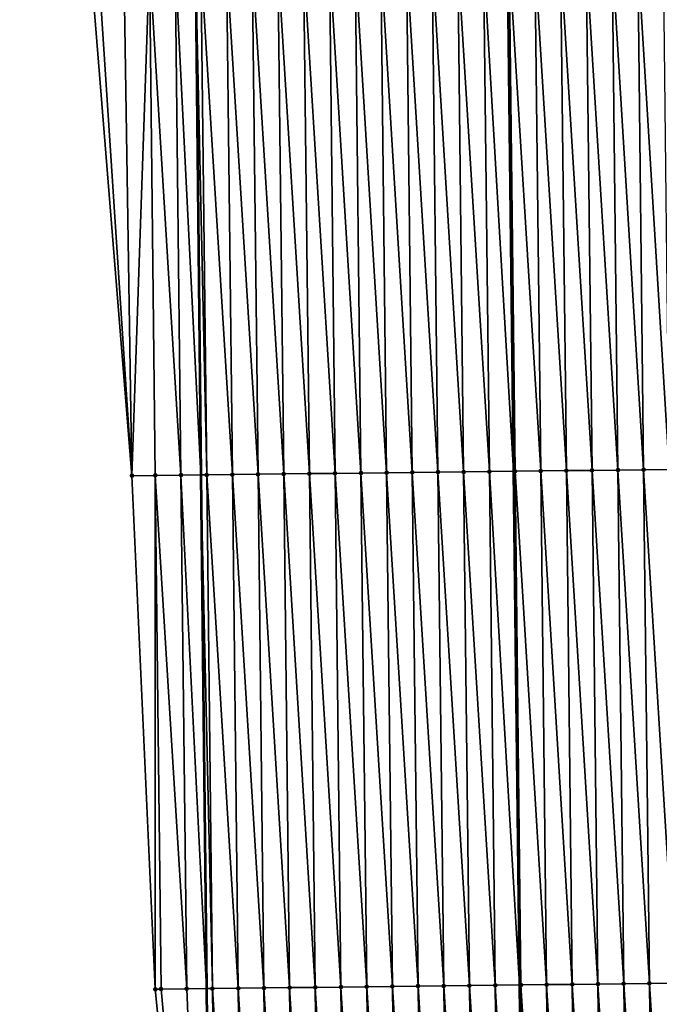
# Model space of a CAD drawing. Header units: feet. Extents: x 2007189 to 2022806, y 818621 to 837694.
# Tile 504 of 656: x 2011318 to 2011343, y 831826 to 831864. Entities that reach past the tile are written whole.
import ezdxf

# ---------------------------------------------------------------- set-up
doc = ezdxf.new("R2010")
doc.units = ezdxf.units.FT
doc.header["$MEASUREMENT"] = 0
for name, color, linetype, lineweight in [('EP_Travel Lane', 172, 'Continuous', 53), ('Road Shots', 141, 'Continuous', 100), ('Road X-Section', 40, 'Continuous', 13), ('STRIPING', 60, 'Continuous', 53)]:
    doc.layers.add(name, color=color, linetype=linetype, lineweight=lineweight)
doc.layers.add('I-77-MM17-21_SB-Surface-Border', color=7, linetype='Continuous')
doc.layers.add('I-77-MM17-21_SB-Surface-TIN', color=7, linetype='Continuous')

msp = doc.modelspace()

# ---------------------------------------------------------------- linework, layer by layer
at = {"layer": 'EP_Travel Lane'}
msp.add_polyline3d([(2011322.837730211, 832086.6567971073, 318.5024106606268), (2011323.04584078, 832066.6776589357, 318.9931472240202), (2011323.252388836, 832046.6844075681, 319.4703391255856), (2011323.458933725, 832026.6914627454, 319.9609785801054), (2011323.665474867, 832006.698880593, 320.4675475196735), (2011323.872024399, 831986.7054863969, 320.9384650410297), (2011324.078583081, 831966.7112063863, 321.3704927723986), (2011324.285135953, 831946.7174888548, 321.8272211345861), (2011324.491693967, 831926.7232735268, 322.2620882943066), (2011324.698259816, 831906.728299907, 322.6636726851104), (2011324.904823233, 831886.7335616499, 323.0755980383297), (2011325.11390593, 831866.7193922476, 323.4672968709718), (2011325.323557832, 831846.7235953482, 323.8211731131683), (2011325.533207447, 831826.7280165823, 324.1884367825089), (2011325.74285616, 831806.7325237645, 324.5609753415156), (2011325.952507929, 831786.7367395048, 324.9156272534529), (2011326.162159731, 831766.7409521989, 325.2700859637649), (2011326.371814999, 831746.7448341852, 325.6042546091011)], dxfattribs=at)
at = {"layer": 'I-77-MM17-21_SB-Surface-Border', "color": 3, "linetype": 'Continuous', "lineweight": -3}
msp.add_polyline3d([(2011326.326654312, 831746.7443031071, 325.6030835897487), (2011325.584563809, 831766.7341490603, 325.254448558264), (2011324.485382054, 831786.7194435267, 324.8749488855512), (2011325.567814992, 831806.7304602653, 324.556126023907), (2011323.544463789, 831826.704540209, 324.1313914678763), (2011322.635318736, 831846.6919875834, 323.7517886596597), (2011321.023721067, 831866.6708252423, 323.3325516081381), (2011320.517351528, 831886.6847395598, 322.9221663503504), (2011319.390506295, 831906.6691406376, 322.4738144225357), (2011318.764602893, 831926.6592149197, 322.0473334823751), (2011318.694981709, 831946.655290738, 321.6320355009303), (2011318.814870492, 831966.6531065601, 321.2071661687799), (2011318.288243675, 831986.6436178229, 320.7548539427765), (2011318.270390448, 832006.6397106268, 320.316821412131), (2011318.389455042, 832026.6361085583, 319.8300902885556), (2011319.452686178, 832046.6426821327, 319.3618739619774), (2011321.215974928, 832066.6576875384, 318.9463018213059), (2011320.000191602, 832086.6238370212, 318.4208472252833)], dxfattribs=at)
at = {"layer": 'I-77-MM17-21_SB-Surface-TIN', "color": 128, "linetype": 'Continuous', "lineweight": -3}
for points in [[(2011322.635318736, 831846.6919875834, 323.7517886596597), (2011321.319332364, 831866.6743500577, 323.343193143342), (2011321.023721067, 831866.6708252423, 323.3325516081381)], [(2011322.635318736, 831846.6919875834, 323.7517886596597), (2011322.319261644, 831866.6862563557, 323.3781656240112), (2011321.319332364, 831866.6743500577, 323.343193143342)], [(2011322.635318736, 831846.6919875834, 323.7517886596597), (2011323.319191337, 831866.6981262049, 323.4109011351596), (2011322.319261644, 831866.6862563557, 323.3781656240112)], [(2011323.54588309, 831846.7027180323, 323.7767769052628), (2011323.319191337, 831866.6981262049, 323.4109011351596), (2011322.635318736, 831846.6919875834, 323.7517886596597)], [(2011324.5458142, 831846.7144628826, 323.8018408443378), (2011324.319121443, 831866.7099595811, 323.4413981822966), (2011323.319191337, 831866.6981262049, 323.4109011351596)], [(2011323.54588309, 831846.7027180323, 323.7767769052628), (2011324.5458142, 831846.7144628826, 323.8018408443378), (2011323.319191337, 831866.6981262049, 323.4109011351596)], [(2011324.319121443, 831866.7099595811, 323.4413981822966), (2011325.323557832, 831846.7235953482, 323.8211731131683), (2011325.11390593, 831866.7193922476, 323.4672968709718)], [(2011324.5458142, 831846.7144628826, 323.8018408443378), (2011325.323557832, 831846.7235953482, 323.8211731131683), (2011324.319121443, 831866.7099595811, 323.4413981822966)], [(2011325.545745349, 831846.726204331, 323.8266959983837), (2011325.319051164, 831866.7218269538, 323.4739816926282), (2011325.11390593, 831866.7193922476, 323.4672968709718)], [(2011325.545745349, 831846.726204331, 323.8266959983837), (2011325.11390593, 831866.7193922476, 323.4672968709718), (2011325.323557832, 831846.7235953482, 323.8211731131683)], [(2011326.545676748, 831846.7379236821, 323.8501949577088), (2011326.318982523, 831866.7335498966, 323.4977011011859), (2011325.319051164, 831866.7218269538, 323.4739816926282)], [(2011325.545745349, 831846.726204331, 323.8266959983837), (2011326.545676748, 831846.7379236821, 323.8501949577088), (2011325.319051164, 831866.7218269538, 323.4739816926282)], [(2011327.545608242, 831846.7496346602, 323.8731800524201), (2011327.318915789, 831866.745104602, 323.5110952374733), (2011326.318982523, 831866.7335498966, 323.4977011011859)], [(2011326.545676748, 831846.7379236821, 323.8501949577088), (2011327.545608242, 831846.7496346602, 323.8731800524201), (2011326.318982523, 831866.7335498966, 323.4977011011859)], [(2011328.545540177, 831846.7613067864, 323.893780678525), (2011328.318848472, 831866.7567107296, 323.5276453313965), (2011327.318915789, 831866.745104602, 323.5110952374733)], [(2011327.545608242, 831846.7496346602, 323.8731800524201), (2011328.545540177, 831846.7613067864, 323.893780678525), (2011327.318915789, 831866.745104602, 323.5110952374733)], [(2011329.545472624, 831846.7729337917, 323.9116121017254), (2011329.318780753, 831866.7683523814, 323.546375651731), (2011328.318848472, 831866.7567107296, 323.5276453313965)], [(2011328.545540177, 831846.7613067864, 323.893780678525), (2011329.545472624, 831846.7729337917, 323.9116121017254), (2011328.318848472, 831866.7567107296, 323.5276453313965)], [(2011330.545405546, 831846.7845187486, 323.9268628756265), (2011330.318713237, 831866.7799760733, 323.5640037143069), (2011329.318780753, 831866.7683523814, 323.546375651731)], [(2011329.545472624, 831846.7729337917, 323.9116121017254), (2011330.545405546, 831846.7845187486, 323.9268628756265), (2011329.318780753, 831866.7683523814, 323.546375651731)], [(2011331.545338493, 831846.7961016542, 323.94198774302), (2011331.318646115, 831866.7915649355, 323.5794941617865), (2011330.318713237, 831866.7799760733, 323.5640037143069)], [(2011330.545405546, 831846.7845187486, 323.9268628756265), (2011331.545338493, 831846.7961016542, 323.94198774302), (2011330.318713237, 831866.7799760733, 323.5640037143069)], [(2011332.545270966, 831846.8077263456, 323.9596771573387), (2011332.318578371, 831866.8032087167, 323.5983551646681), (2011331.318646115, 831866.7915649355, 323.5794941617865)], [(2011331.545338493, 831846.7961016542, 323.94198774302), (2011332.545270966, 831846.8077263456, 323.9596771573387), (2011331.318646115, 831866.7915649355, 323.5794941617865)], [(2011333.545203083, 831846.8193823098, 323.9792858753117), (2011333.318509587, 831866.8149442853, 323.6228494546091), (2011332.318578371, 831866.8032087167, 323.5983551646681)], [(2011332.545270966, 831846.8077263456, 323.9596771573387), (2011333.545203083, 831846.8193823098, 323.9792858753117), (2011332.318578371, 831866.8032087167, 323.5983551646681)], [(2011334.545134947, 831846.8310606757, 324.0002694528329), (2011334.318440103, 831866.826741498, 323.6511270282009), (2011333.318509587, 831866.8149442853, 323.6228494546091)], [(2011333.545203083, 831846.8193823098, 323.9792858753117), (2011334.545134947, 831846.8310606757, 324.0002694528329), (2011333.318509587, 831866.8149442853, 323.6228494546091)], [(2011335.545066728, 831846.842746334, 324.0217005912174), (2011335.318371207, 831866.8384869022, 323.6762249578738), (2011334.318440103, 831866.826741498, 323.6511270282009)], [(2011334.545134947, 831846.8310606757, 324.0002694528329), (2011335.545066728, 831846.842746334, 324.0217005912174), (2011334.318440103, 831866.826741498, 323.6511270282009)], [(2011336.544998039, 831846.8544734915, 324.0456786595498), (2011336.318303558, 831866.8501223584, 323.6945750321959), (2011335.318371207, 831866.8384869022, 323.6762249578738)], [(2011335.545066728, 831846.842746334, 324.0217005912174), (2011336.544998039, 831846.8544734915, 324.0456786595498), (2011335.318371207, 831866.8384869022, 323.6762249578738)], [(2011336.318303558, 831866.8501223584, 323.6945750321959), (2011337.488777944, 831846.8655607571, 324.0694546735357), (2011337.257668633, 831866.8610042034, 323.7088168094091)], [(2011336.544998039, 831846.8544734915, 324.0456786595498), (2011337.488777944, 831846.8655607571, 324.0694546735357), (2011336.318303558, 831866.8501223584, 323.6945750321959)], [(2011337.544929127, 831846.8662204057, 324.0708692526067), (2011337.318236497, 831866.8617058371, 323.7097350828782), (2011337.257668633, 831866.8610042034, 323.7088168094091)], [(2011337.544929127, 831846.8662204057, 324.0708692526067), (2011337.257668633, 831866.8610042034, 323.7088168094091), (2011337.488777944, 831846.8655607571, 324.0694546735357)], [(2011338.544860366, 831846.8779538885, 324.0952355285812), (2011338.31816862, 831866.8733613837, 323.7293181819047), (2011337.318236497, 831866.8617058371, 323.7097350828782)], [(2011337.544929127, 831846.8662204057, 324.0708692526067), (2011338.544860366, 831846.8779538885, 324.0952355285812), (2011337.318236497, 831866.8617058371, 323.7097350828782)], [(2011339.544791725, 831846.8896767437, 324.1189495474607), (2011339.3180998, 831866.8851001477, 323.7540085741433), (2011338.31816862, 831866.8733613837, 323.7293181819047)], [(2011338.544860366, 831846.8779538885, 324.0952355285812), (2011339.544791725, 831846.8896767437, 324.1189495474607), (2011338.31816862, 831866.8733613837, 323.7293181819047)], [(2011340.544722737, 831846.9014302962, 324.1445475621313), (2011340.318031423, 831866.8967996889, 323.7762917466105), (2011339.3180998, 831866.8851001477, 323.7540085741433)], [(2011339.544791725, 831846.8896767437, 324.1189495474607), (2011340.544722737, 831846.9014302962, 324.1445475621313), (2011339.3180998, 831866.8851001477, 323.7540085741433)], [(2011341.544653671, 831846.9131906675, 324.1705640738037), (2011341.317962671, 831866.9085324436, 323.8006133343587), (2011340.318031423, 831866.8967996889, 323.7762917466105)], [(2011340.544722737, 831846.9014302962, 324.1445475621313), (2011341.544653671, 831846.9131906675, 324.1705640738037), (2011340.318031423, 831866.8967996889, 323.7762917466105)], [(2011342.544584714, 831846.9249414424, 324.1959916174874), (2011342.317893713, 831866.920283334, 323.8260479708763), (2011341.317962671, 831866.9085324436, 323.8006133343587)], [(2011341.544653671, 831846.9131906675, 324.1705640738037), (2011342.544584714, 831846.9249414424, 324.1959916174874), (2011341.317962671, 831866.9085324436, 323.8006133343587)], [(2011343.544515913, 831846.9366784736, 324.2205756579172), (2011343.317824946, 831866.9320173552, 323.8504472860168), (2011342.317893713, 831866.920283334, 323.8260479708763)], [(2011342.544584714, 831846.9249414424, 324.1959916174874), (2011343.544515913, 831846.9366784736, 324.2205756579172), (2011342.317893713, 831866.920283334, 323.8260479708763)], [(2011323.544463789, 831826.704540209, 324.1313914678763), (2011323.54588309, 831846.7027180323, 323.7767769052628), (2011322.635318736, 831846.6919875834, 323.7517886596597)], [(2011323.77257554, 831826.7072483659, 324.1388786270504), (2011323.54588309, 831846.7027180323, 323.7767769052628), (2011323.544463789, 831826.704540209, 324.1313914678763)], [(2011324.772505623, 831826.7190837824, 324.1695009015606), (2011324.5458142, 831846.7144628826, 323.8018408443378), (2011323.54588309, 831846.7027180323, 323.7767769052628)], [(2011323.77257554, 831826.7072483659, 324.1388786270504), (2011324.772505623, 831826.7190837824, 324.1695009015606), (2011323.54588309, 831846.7027180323, 323.7767769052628)], [(2011324.5458142, 831846.7144628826, 323.8018408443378), (2011325.533207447, 831826.7280165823, 324.1884367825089), (2011325.323557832, 831846.7235953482, 323.8211731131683)], [(2011324.772505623, 831826.7190837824, 324.1695009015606), (2011325.533207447, 831826.7280165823, 324.1884367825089), (2011324.5458142, 831846.7144628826, 323.8018408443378)], [(2011325.772436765, 831826.7308258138, 324.1943918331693), (2011325.545745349, 831846.726204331, 323.8266959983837), (2011325.323557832, 831846.7235953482, 323.8211731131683)], [(2011325.772436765, 831826.7308258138, 324.1943918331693), (2011325.323557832, 831846.7235953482, 323.8211731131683), (2011325.533207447, 831826.7280165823, 324.1884367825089)], [(2011326.772369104, 831826.7424623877, 324.2128104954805), (2011326.545676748, 831846.7379236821, 323.8501949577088), (2011325.545745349, 831846.726204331, 323.8266959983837)], [(2011325.772436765, 831826.7308258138, 324.1943918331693), (2011326.772369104, 831826.7424623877, 324.2128104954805), (2011325.545745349, 831846.726204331, 323.8266959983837)], [(2011327.772301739, 831826.7540726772, 324.229616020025), (2011327.545608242, 831846.7496346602, 323.8731800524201), (2011326.545676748, 831846.7379236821, 323.8501949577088)], [(2011326.772369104, 831826.7424623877, 324.2128104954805), (2011327.772301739, 831826.7540726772, 324.229616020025), (2011326.545676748, 831846.7379236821, 323.8501949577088)], [(2011328.772234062, 831826.7657106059, 324.2481178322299), (2011328.545540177, 831846.7613067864, 323.893780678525), (2011327.545608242, 831846.7496346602, 323.8731800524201)], [(2011327.772301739, 831826.7540726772, 324.229616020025), (2011328.772234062, 831826.7657106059, 324.2481178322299), (2011327.545608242, 831846.7496346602, 323.8731800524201)], [(2011329.772166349, 831826.7773516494, 324.2668108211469), (2011329.545472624, 831846.7729337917, 323.9116121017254), (2011328.545540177, 831846.7613067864, 323.893780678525)], [(2011328.772234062, 831826.7657106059, 324.2481178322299), (2011329.772166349, 831826.7773516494, 324.2668108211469), (2011328.545540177, 831846.7613067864, 323.893780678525)], [(2011330.772098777, 831826.7889802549, 324.2847404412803), (2011330.545405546, 831846.7845187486, 323.9268628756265), (2011329.545472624, 831846.7729337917, 323.9116121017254)], [(2011329.772166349, 831826.7773516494, 324.2668108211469), (2011330.772098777, 831826.7889802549, 324.2847404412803), (2011329.545472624, 831846.7729337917, 323.9116121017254)], [(2011331.772031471, 831826.8005854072, 324.3012306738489), (2011331.545338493, 831846.7961016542, 323.94198774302), (2011330.545405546, 831846.7845187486, 323.9268628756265)], [(2011330.772098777, 831826.7889802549, 324.2847404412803), (2011331.772031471, 831826.8005854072, 324.3012306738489), (2011330.545405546, 831846.7845187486, 323.9268628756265)], [(2011332.771964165, 831826.8121905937, 324.317723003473), (2011332.545270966, 831846.8077263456, 323.9596771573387), (2011331.545338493, 831846.7961016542, 323.94198774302)], [(2011331.772031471, 831826.8005854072, 324.3012306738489), (2011332.771964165, 831826.8121905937, 324.317723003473), (2011331.545338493, 831846.7961016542, 323.94198774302)], [(2011333.771896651, 831826.8238140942, 324.3353393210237), (2011333.545203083, 831846.8193823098, 323.9792858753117), (2011332.545270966, 831846.8077263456, 323.9596771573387)], [(2011332.771964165, 831826.8121905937, 324.317723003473), (2011333.771896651, 831826.8238140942, 324.3353393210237), (2011332.545270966, 831846.8077263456, 323.9596771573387)], [(2011334.771829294, 831826.8354237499, 324.3521059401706), (2011334.545134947, 831846.8310606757, 324.0002694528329), (2011333.545203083, 831846.8193823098, 323.9792858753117)], [(2011333.771896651, 831826.8238140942, 324.3353393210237), (2011334.771829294, 831826.8354237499, 324.3521059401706), (2011333.545203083, 831846.8193823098, 323.9792858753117)], [(2011335.771761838, 831826.8470420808, 324.3694049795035), (2011335.545066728, 831846.842746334, 324.0217005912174), (2011334.545134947, 831846.8310606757, 324.0002694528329)], [(2011334.771829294, 831826.8354237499, 324.3521059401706), (2011335.771761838, 831826.8470420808, 324.3694049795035), (2011334.545134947, 831846.8310606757, 324.0002694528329)], [(2011336.771693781, 831826.8587135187, 324.3899633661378), (2011336.544998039, 831846.8544734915, 324.0456786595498), (2011335.545066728, 831846.842746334, 324.0217005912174)], [(2011335.771761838, 831826.8470420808, 324.3694049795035), (2011336.771693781, 831826.8587135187, 324.3899633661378), (2011335.545066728, 831846.842746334, 324.0217005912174)], [(2011336.544998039, 831846.8544734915, 324.0456786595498), (2011337.719890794, 831826.8698110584, 324.4112968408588), (2011337.488777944, 831846.8655607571, 324.0694546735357)], [(2011336.771693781, 831826.8587135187, 324.3899633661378), (2011337.719890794, 831826.8698110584, 324.4112968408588), (2011336.544998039, 831846.8544734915, 324.0456786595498)], [(2011337.771625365, 831826.8704165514, 324.4124608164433), (2011337.544929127, 831846.8662204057, 324.0708692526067), (2011337.488777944, 831846.8655607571, 324.0694546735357)], [(2011337.771625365, 831826.8704165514, 324.4124608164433), (2011337.488777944, 831846.8655607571, 324.0694546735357), (2011337.719890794, 831826.8698110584, 324.4112968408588)], [(2011338.771556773, 831826.8821351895, 324.4359160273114), (2011338.544860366, 831846.8779538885, 324.0952355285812), (2011337.544929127, 831846.8662204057, 324.0708692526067)], [(2011337.771625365, 831826.8704165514, 324.4124608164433), (2011338.771556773, 831826.8821351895, 324.4359160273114), (2011337.544929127, 831846.8662204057, 324.0708692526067)], [(2011339.771487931, 831826.8938757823, 324.4607186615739), (2011339.544791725, 831846.8896767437, 324.1189495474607), (2011338.544860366, 831846.8779538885, 324.0952355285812)], [(2011338.771556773, 831826.8821351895, 324.4359160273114), (2011339.771487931, 831826.8938757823, 324.4607186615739), (2011338.544860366, 831846.8779538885, 324.0952355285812)], [(2011340.771418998, 831826.9056244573, 324.4860173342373), (2011340.544722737, 831846.9014302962, 324.1445475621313), (2011339.544791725, 831846.8896767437, 324.1189495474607)], [(2011339.771487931, 831826.8938757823, 324.4607186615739), (2011340.771418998, 831826.9056244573, 324.4860173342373), (2011339.544791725, 831846.8896767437, 324.1189495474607)], [(2011341.771350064, 831826.9173732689, 324.5113243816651), (2011341.544653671, 831846.9131906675, 324.1705640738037), (2011340.544722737, 831846.9014302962, 324.1445475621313)], [(2011340.771418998, 831826.9056244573, 324.4860173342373), (2011341.771350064, 831826.9173732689, 324.5113243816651), (2011340.544722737, 831846.9014302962, 324.1445475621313)], [(2011342.771281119, 831826.9291230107, 324.5366885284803), (2011342.544584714, 831846.9249414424, 324.1959916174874), (2011341.544653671, 831846.9131906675, 324.1705640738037)], [(2011341.771350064, 831826.9173732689, 324.5113243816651), (2011342.771281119, 831826.9291230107, 324.5366885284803), (2011341.544653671, 831846.9131906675, 324.1705640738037)], [(2011343.771212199, 831826.9408704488, 324.5619112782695), (2011343.544515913, 831846.9366784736, 324.2205756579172), (2011342.544584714, 831846.9249414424, 324.1959916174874)], [(2011342.771281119, 831826.9291230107, 324.5366885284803), (2011343.771212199, 831826.9408704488, 324.5619112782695), (2011342.544584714, 831846.9249414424, 324.1959916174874)], [(2011328.998922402, 831806.7706034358, 324.6324671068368), (2011328.772234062, 831826.7657106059, 324.2481178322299), (2011327.772301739, 831826.7540726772, 324.229616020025)], [(2011329.998855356, 831806.7821856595, 324.6475501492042), (2011329.772166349, 831826.7773516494, 324.2668108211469), (2011328.772234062, 831826.7657106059, 324.2481178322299)], [(2011328.998922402, 831806.7706034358, 324.6324671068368), (2011329.998855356, 831806.7821856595, 324.6475501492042), (2011328.772234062, 831826.7657106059, 324.2481178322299)], [(2011330.998788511, 831806.7937501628, 324.6615456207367), (2011330.772098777, 831826.7889802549, 324.2847404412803), (2011329.772166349, 831826.7773516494, 324.2668108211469)], [(2011329.998855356, 831806.7821856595, 324.6475501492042), (2011330.998788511, 831806.7937501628, 324.6615456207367), (2011329.772166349, 831826.7773516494, 324.2668108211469)], [(2011331.998721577, 831806.8053225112, 324.6760225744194), (2011331.772031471, 831826.8005854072, 324.3012306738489), (2011330.772098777, 831826.7889802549, 324.2847404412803)], [(2011330.998788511, 831806.7937501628, 324.6615456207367), (2011331.998721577, 831806.8053225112, 324.6760225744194), (2011330.772098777, 831826.7889802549, 324.2847404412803)], [(2011332.998654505, 831806.8169070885, 324.6912500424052), (2011332.771964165, 831826.8121905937, 324.317723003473), (2011331.772031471, 831826.8005854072, 324.3012306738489)], [(2011331.998721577, 831806.8053225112, 324.6760225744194), (2011332.998654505, 831806.8169070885, 324.6912500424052), (2011331.772031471, 831826.8005854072, 324.3012306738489)], [(2011333.998587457, 831806.8284894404, 324.7063409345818), (2011333.771896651, 831826.8238140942, 324.3353393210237), (2011332.771964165, 831826.8121905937, 324.317723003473)], [(2011332.998654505, 831806.8169070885, 324.6912500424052), (2011333.998587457, 831806.8284894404, 324.7063409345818), (2011332.771964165, 831826.8121905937, 324.317723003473)], [(2011334.998520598, 831806.8400551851, 324.7204125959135), (2011334.771829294, 831826.8354237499, 324.3521059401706), (2011333.771896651, 831826.8238140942, 324.3353393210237)], [(2011333.998587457, 831806.8284894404, 324.7063409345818), (2011334.998520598, 831806.8400551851, 324.7204125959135), (2011333.771896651, 831826.8238140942, 324.3353393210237)], [(2011335.99845381, 831806.8516146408, 324.7340982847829), (2011335.771761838, 831826.8470420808, 324.3694049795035), (2011334.771829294, 831826.8354237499, 324.3521059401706)], [(2011334.998520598, 831806.8400551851, 324.7204125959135), (2011335.99845381, 831806.8516146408, 324.7340982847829), (2011334.771829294, 831826.8354237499, 324.3521059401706)], [(2011336.998386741, 831806.863198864, 324.7493040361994), (2011336.771693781, 831826.8587135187, 324.3899633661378), (2011335.771761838, 831826.8470420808, 324.3694049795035)], [(2011335.99845381, 831806.8516146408, 324.7340982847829), (2011336.998386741, 831806.863198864, 324.7493040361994), (2011335.771761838, 831826.8470420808, 324.3694049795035)], [(2011336.771693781, 831826.8587135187, 324.3899633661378), (2011337.951000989, 831806.8742910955, 324.7672386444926), (2011337.719890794, 831826.8698110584, 324.4112968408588)], [(2011336.998386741, 831806.863198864, 324.7493040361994), (2011337.951000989, 831806.8742910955, 324.7672386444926), (2011336.771693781, 831826.8587135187, 324.3899633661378)], [(2011337.998319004, 831806.8748420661, 324.7681294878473), (2011337.771625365, 831826.8704165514, 324.4124608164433), (2011337.719890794, 831826.8698110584, 324.4112968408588)], [(2011337.998319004, 831806.8748420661, 324.7681294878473), (2011337.719890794, 831826.8698110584, 324.4112968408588), (2011337.951000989, 831806.8742910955, 324.7672386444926)], [(2011338.998250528, 831806.8865504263, 324.7909539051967), (2011338.771556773, 831826.8821351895, 324.4359160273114), (2011337.771625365, 831826.8704165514, 324.4124608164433)], [(2011337.998319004, 831806.8748420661, 324.7681294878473), (2011338.998250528, 831806.8865504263, 324.7909539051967), (2011337.771625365, 831826.8704165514, 324.4124608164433)], [(2011339.998181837, 831806.8982777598, 324.8149427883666), (2011339.771487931, 831826.8938757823, 324.4607186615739), (2011338.771556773, 831826.8821351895, 324.4359160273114)], [(2011338.998250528, 831806.8865504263, 324.7909539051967), (2011339.998181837, 831806.8982777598, 324.8149427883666), (2011338.771556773, 831826.8821351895, 324.4359160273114)], [(2011340.998113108, 831806.9100084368, 324.8391368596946), (2011340.771418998, 831826.9056244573, 324.4860173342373), (2011339.771487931, 831826.8938757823, 324.4607186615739)], [(2011339.998181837, 831806.8982777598, 324.8149427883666), (2011340.998113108, 831806.9100084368, 324.8391368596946), (2011339.771487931, 831826.8938757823, 324.4607186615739)], [(2011341.998044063, 831806.9217669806, 324.8650412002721), (2011341.771350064, 831826.9173732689, 324.5113243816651), (2011340.771418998, 831826.9056244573, 324.4860173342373)], [(2011340.998113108, 831806.9100084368, 324.8391368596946), (2011341.998044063, 831806.9217669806, 324.8650412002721), (2011340.771418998, 831826.9056244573, 324.4860173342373)], [(2011342.997975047, 831806.9335229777, 324.8907892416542), (2011342.771281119, 831826.9291230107, 324.5366885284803), (2011341.771350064, 831826.9173732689, 324.5113243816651)], [(2011341.998044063, 831806.9217669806, 324.8650412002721), (2011342.997975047, 831806.9335229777, 324.8907892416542), (2011341.771350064, 831826.9173732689, 324.5113243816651)], [(2011343.997906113, 831806.9452717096, 324.9160913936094), (2011343.771212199, 831826.9408704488, 324.5619112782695), (2011342.771281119, 831826.9291230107, 324.5366885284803)], [(2011342.997975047, 831806.9335229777, 324.8907892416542), (2011343.997906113, 831806.9452717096, 324.9160913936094), (2011342.771281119, 831826.9291230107, 324.5366885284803)], [(2011325.567814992, 831806.7304602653, 324.556126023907), (2011323.77257554, 831826.7072483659, 324.1388786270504), (2011323.544463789, 831826.704540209, 324.1313914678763)], [(2011325.567814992, 831806.7304602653, 324.556126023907), (2011324.772505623, 831826.7190837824, 324.1695009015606), (2011323.77257554, 831826.7072483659, 324.1388786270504)], [(2011325.567814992, 831806.7304602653, 324.556126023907), (2011325.533207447, 831826.7280165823, 324.1884367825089), (2011324.772505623, 831826.7190837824, 324.1695009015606)], [(2011325.999127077, 831806.7355448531, 324.568075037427), (2011325.772436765, 831826.7308258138, 324.1943918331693), (2011325.533207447, 831826.7280165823, 324.1884367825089)], [(2011325.999127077, 831806.7355448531, 324.568075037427), (2011325.533207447, 831826.7280165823, 324.1884367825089), (2011325.74285616, 831806.7325237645, 324.5609753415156)], [(2011325.567814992, 831806.7304602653, 324.556126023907), (2011325.74285616, 831806.7325237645, 324.5609753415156), (2011325.533207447, 831826.7280165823, 324.1884367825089)], [(2011326.999058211, 831806.747287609, 324.5930104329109), (2011326.772369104, 831826.7424623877, 324.2128104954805), (2011325.772436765, 831826.7308258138, 324.1943918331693)], [(2011325.999127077, 831806.7355448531, 324.568075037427), (2011326.999058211, 831806.747287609, 324.5930104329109), (2011325.772436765, 831826.7308258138, 324.1943918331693)], [(2011327.998990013, 831806.7589713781, 324.6143256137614), (2011327.772301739, 831826.7540726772, 324.229616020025), (2011326.772369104, 831826.7424623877, 324.2128104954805)], [(2011326.999058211, 831806.747287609, 324.5930104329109), (2011327.998990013, 831806.7589713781, 324.6143256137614), (2011326.772369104, 831826.7424623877, 324.2128104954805)], [(2011327.998990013, 831806.7589713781, 324.6143256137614), (2011328.998922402, 831806.7706034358, 324.6324671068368), (2011327.772301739, 831826.7540726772, 324.229616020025)]]:
    msp.add_3dface(points, dxfattribs=at)
at = {"layer": 'Road Shots', "lineweight": 100}
for p in [(2011322.635318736, 831846.6919875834, 323.7517886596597), (2011323.54588309, 831846.7027180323, 323.7767769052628), (2011324.5458142, 831846.7144628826, 323.8018408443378), (2011325.545745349, 831846.726204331, 323.8266959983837), (2011326.545676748, 831846.7379236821, 323.8501949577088), (2011327.545608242, 831846.7496346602, 323.8731800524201), (2011328.545540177, 831846.7613067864, 323.893780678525), (2011329.545472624, 831846.7729337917, 323.9116121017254), (2011330.545405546, 831846.7845187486, 323.9268628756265), (2011331.545338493, 831846.7961016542, 323.94198774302), (2011332.545270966, 831846.8077263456, 323.9596771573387), (2011333.545203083, 831846.8193823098, 323.9792858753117), (2011334.545134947, 831846.8310606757, 324.0002694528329), (2011335.545066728, 831846.842746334, 324.0217005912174), (2011336.544998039, 831846.8544734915, 324.0456786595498), (2011337.544929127, 831846.8662204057, 324.0708692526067), (2011338.544860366, 831846.8779538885, 324.0952355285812), (2011339.544791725, 831846.8896767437, 324.1189495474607), (2011340.544722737, 831846.9014302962, 324.1445475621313), (2011341.544653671, 831846.9131906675, 324.1705640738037), (2011342.544584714, 831846.9249414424, 324.1959916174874), (2011328.772234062, 831826.7657106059, 324.2481178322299), (2011329.772166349, 831826.7773516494, 324.2668108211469), (2011330.772098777, 831826.7889802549, 324.2847404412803), (2011331.772031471, 831826.8005854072, 324.3012306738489), (2011332.771964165, 831826.8121905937, 324.317723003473), (2011333.771896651, 831826.8238140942, 324.3353393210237), (2011334.771829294, 831826.8354237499, 324.3521059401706), (2011335.771761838, 831826.8470420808, 324.3694049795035), (2011336.771693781, 831826.8587135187, 324.3899633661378), (2011337.771625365, 831826.8704165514, 324.4124608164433), (2011338.771556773, 831826.8821351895, 324.4359160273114), (2011339.771487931, 831826.8938757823, 324.4607186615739), (2011340.771418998, 831826.9056244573, 324.4860173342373), (2011341.771350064, 831826.9173732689, 324.5113243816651), (2011342.771281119, 831826.9291230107, 324.5366885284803), (2011323.544463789, 831826.704540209, 324.1313914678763), (2011323.77257554, 831826.7072483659, 324.1388786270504), (2011324.772505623, 831826.7190837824, 324.1695009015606), (2011325.772436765, 831826.7308258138, 324.1943918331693), (2011326.772369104, 831826.7424623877, 324.2128104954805), (2011327.772301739, 831826.7540726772, 324.229616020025)]:
    msp.add_point(p, dxfattribs=at)
at = {"layer": 'Road X-Section', "extrusion": (0.0113349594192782, -0.9998030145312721, 0.01629266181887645), "elevation": -808879.2950482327, "flags": 128}
msp.add_lwpolyline([(2020667.499014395, 13504.57175459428), (2020666.499014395, 13504.6172139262), (2020665.499014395, 13504.66549594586), (2020664.499014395, 13504.70491601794), (2020663.499014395, 13504.74633007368), (2020662.499014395, 13504.77730630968), (2020661.499014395, 13504.78504584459), (2020660.499014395, 13504.79888565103), (2020659.499014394, 13504.81544134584), (2020658.499014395, 13504.82918763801), (2020657.499014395, 13504.84033266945), (2020656.499014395, 13504.85656554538), (2020655.499014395, 13504.86961459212), (2020654.499014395, 13504.88053658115), (2020653.499014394, 13504.89141290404), (2020652.499014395, 13504.90619126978), (2020651.499014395, 13504.91705564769), (2020650.499014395, 13504.92442683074), (2020649.807434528, 13504.92694657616), (2020649.499014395, 13504.9260380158), (2020649.447244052, 13504.9257917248), (2020648.932958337, 13504.92041982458), (2020648.499014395, 13504.91305756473), (2020647.499014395, 13504.88642658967), (2020646.499014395, 13504.8598196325), (2020645.499014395, 13504.8343183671), (2020644.499014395, 13504.80993263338), (2020643.499014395, 13504.78534532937), (2020642.499014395, 13504.75991441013), (2020641.499014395, 13504.73389444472), (2020640.499014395, 13504.70829303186), (2020639.499014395, 13504.68457586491), (2020638.499014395, 13504.66020635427), (2020637.499014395, 13504.63501241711), (2020636.499014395, 13504.61103116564), (2020635.499014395, 13504.58959718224), (2020634.499014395, 13504.56861081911), (2020633.499014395, 13504.54899949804), (2020632.499014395, 13504.53130773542), (2020631.499014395, 13504.51618086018), (2020630.499014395, 13504.5009280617), (2020629.499014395, 13504.48309427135), (2020628.499014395, 13504.46249091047), (2020627.499014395, 13504.43950276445), (2020626.499014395, 13504.41600068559), (2020625.499014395, 13504.39114223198), (2020624.499014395, 13504.36607496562), (2020623.588386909, 13504.34108340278)], dxfattribs=at)
at = {"layer": 'Road X-Section', "extrusion": (0.01133495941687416, -0.9998030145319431, 0.01629266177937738), "elevation": -808859.2950536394, "flags": 128}
msp.add_lwpolyline([(2020667.499012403, 13504.61576199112), (2020666.499012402, 13504.65674774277), (2020665.499012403, 13504.70074633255), (2020664.499012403, 13504.74768000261), (2020663.499012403, 13504.79038780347), (2020662.499012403, 13504.81232720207), (2020661.499012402, 13504.81706928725), (2020660.499012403, 13504.8287821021), (2020659.499012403, 13504.84361882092), (2020658.499012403, 13504.85678816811), (2020657.499012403, 13504.86301320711), (2020656.499012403, 13504.86991822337), (2020655.499012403, 13504.88301007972), (2020654.499012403, 13504.89675168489), (2020653.499012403, 13504.91007490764), (2020652.499012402, 13504.92226473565), (2020651.499012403, 13504.93497760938), (2020650.499012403, 13504.94409112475), (2020650.366979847, 13504.94427790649), (2020649.926027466, 13504.94327104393), (2020649.499012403, 13504.93910693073), (2020649.452694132, 13504.93853733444), (2020648.499012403, 13504.92163934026), (2020647.499012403, 13504.89861953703), (2020646.499012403, 13504.87425134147), (2020645.499012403, 13504.84992567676), (2020644.499012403, 13504.82538519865), (2020643.499012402, 13504.80015910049), (2020642.499012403, 13504.77479158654), (2020641.499012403, 13504.74948117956), (2020640.499012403, 13504.72417914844), (2020639.499012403, 13504.69937322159), (2020638.499012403, 13504.675914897), (2020637.499012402, 13504.65341446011), (2020636.499012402, 13504.63285334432), (2020635.499012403, 13504.6155520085), (2020634.499012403, 13504.59878316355), (2020633.499012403, 13504.58116450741), (2020632.499012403, 13504.56466998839), (2020631.499012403, 13504.54817756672), (2020630.499012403, 13504.5302455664), (2020629.499012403, 13504.51155009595), (2020628.499012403, 13504.4930458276), (2020627.499012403, 13504.47623807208), (2020626.499012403, 13504.45781696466), (2020625.499012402, 13504.43292272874), (2020624.499012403, 13504.40229638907), (2020624.270884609, 13504.39480823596)], dxfattribs=at)
at = {"layer": 'STRIPING'}
msp.add_polyline3d([(2011334.964146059, 832086.7942281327, 318.7101798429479), (2011335.173482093, 832066.8080471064, 319.216953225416), (2011335.380023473, 832046.8154419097, 319.7225080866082), (2011335.586571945, 832026.8221502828, 320.1979261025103), (2011335.79312156, 832006.8287479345, 320.668487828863), (2011335.99966379, 831986.8360605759, 321.1704339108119), (2011336.206208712, 831966.8431125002, 321.6609330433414), (2011336.412775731, 831946.8480255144, 322.0575429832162), (2011336.619329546, 831926.8542167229, 322.5102586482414), (2011336.825893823, 831906.8593952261, 322.9185208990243), (2011337.032458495, 831886.8645353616, 323.325103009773), (2011337.257668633, 831866.8610042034, 323.7088168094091), (2011337.488777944, 831846.8655607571, 324.0694546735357), (2011337.719890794, 831826.8698110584, 324.4112968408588), (2011337.951000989, 831806.8742910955, 324.7672386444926), (2011338.182108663, 831786.8789891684, 325.1365619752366), (2011338.413216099, 831766.883707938, 325.5071527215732), (2011338.644333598, 831746.8875559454, 325.8243047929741)], dxfattribs=at)

doc.saveas('drawing.dxf')
